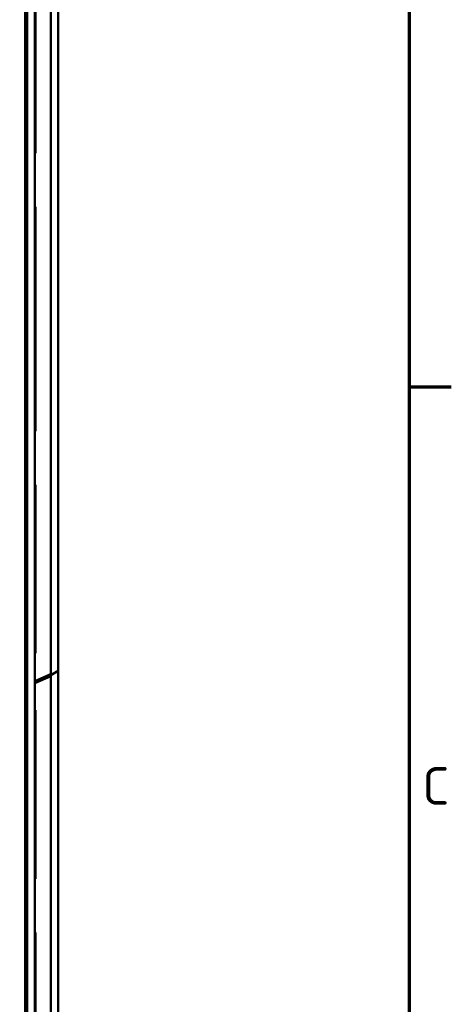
# Model space of a CAD drawing. Header units: millimetres. Extents: x 0 to 4638, y -120 to 1188.
# Tile 260 of 276: x 1570 to 1650, y 331 to 514. Entities that reach past the tile are written whole.
import ezdxf

# ---------------------------------------------------------------- set-up
doc = ezdxf.new("R2010")
doc.units = ezdxf.units.MM
doc.header["$LTSCALE"] = 2
doc.layers.get('0').update_dxf_attribs({"lineweight": 25})
for name, color, linetype, lineweight in [('Rahmen (ISO)', 7, 'Continuous', 70), ('Sichtbar (ISO)', 7, 'Continuous', 50), ('Sichtbar schmal (ISO)', 7, 'Continuous', 35)]:
    doc.layers.add(name, color=color, linetype=linetype, lineweight=lineweight)
doc.styles.add('Notiztext (DIN)', font='isocpeur.ttf')

# ---------------------------------------------------------------- blocks, each defined once
blk = doc.blocks.new('Ränder Vorgaberahmen')
at = {"layer": 'Rahmen (ISO)'}
blk.add_line((821, 222.75), (824.9, 222.75), dxfattribs=at)
at = {"layer": 'Rahmen (ISO)', "flags": 128}
blk.add_lwpolyline([(20, 20), (20, 574), (821, 574), (821, 20), (20, 20)], dxfattribs=at)
at = {"layer": 'Rahmen (ISO)', "insert": (822.228, 183.875), "char_height": 3.5, "attachment_point": 7, "style": 'Notiztext (DIN)'}
blk.add_mtext('C', dxfattribs=at)

msp = doc.modelspace()

# ---------------------------------------------------------------- linework, layer by layer
at = {"layer": 'Sichtbar (ISO)'}
for p, q in [((1576.7944, 392.6961), (1576.7944, 527.6358)), ((1575.4038, 391.8933), (1575.4038, 526.8329)), ((1575.4038, 526.6696), (1575.4038, 392.0566)), ((1570.6426, 254.5858), (1570.6426, 524.0841)), ((1571.0197, 254.368), (1571.0197, 524.3018)), ((1572.4339, 255.1845), (1572.4339, 525.1183)), ((1572.5542, 520.3138), (1572.5542, 488.979)), ((1572.5542, 478.9791), (1572.5542, 437.2675)), ((1572.5542, 427.2677), (1572.5542, 395.9329)), ((1572.4339, 396.1404), (1572.5542, 395.9329)), ((1572.5542, 395.9329), (1572.4339, 395.8699)), ((1572.4339, 390.7645), (1575.4038, 392.0566)), ((1575.4038, 392.0566), (1575.261, 391.9757)), ((1576.7944, 392.6961), (1575.4038, 391.8933)), ((1576.7944, 392.6417), (1575.4038, 391.8388)), ((1576.7944, 392.6417), (1576.7473, 392.6689)), ((1576.7944, 257.702), (1576.7944, 392.6417)), ((1575.261, 391.9757), (1572.4339, 390.7458)), ((1572.4339, 390.6913), (1575.261, 391.9213)), ((1575.4038, 391.6755), (1572.4339, 390.3835)), ((1575.4038, 391.8388), (1575.2072, 391.9523)), ((1575.2072, 391.9523), (1575.261, 391.9213)), ((1575.261, 391.9757), (1575.4038, 391.8933)), ((1575.261, 391.9213), (1575.4038, 391.6755)), ((1575.4038, 256.8992), (1575.4038, 391.8388)), ((1575.4038, 391.6755), (1575.4038, 257.0625)), ((1572.4339, 385.2511), (1572.5542, 385.3197)), ((1572.5542, 385.3197), (1572.4339, 385.278)), ((1572.5542, 385.3197), (1572.5542, 353.9849)), ((1572.5542, 343.985), (1572.5542, 302.2734))]:
    msp.add_line(p, q, dxfattribs=at)
for centre, major_axis, ratio, start_param, end_param in [((1572.0782, 489.2405), (0.3305, -0.5792), 0.59145693, 0.80329105, 1.53002363), ((1572.0782, 479.2673), (-0.3389, 0.5932), 0.56354552, 3.19344608, 3.92017866), ((1572.0782, 437.529), (0.3305, -0.5792), 0.59145693, 0.80329105, 1.53002363), ((1572.0782, 427.5559), (-0.3389, 0.5932), 0.56354552, 3.19344608, 3.92017866), ((1572.0782, 354.2464), (0.3305, -0.5792), 0.59145693, 0.80329105, 1.53002363), ((1572.0782, 344.2732), (-0.3389, 0.5932), 0.56354552, 3.19344608, 3.92017866)]:
    msp.add_ellipse(centre, major_axis=major_axis, ratio=ratio, start_param=start_param, end_param=end_param, dxfattribs=at)
at = {"layer": 'Sichtbar schmal (ISO)'}
for p, q in [((1572.5542, 488.979), (1572.4339, 488.9052)), ((1572.4339, 478.9483), (1572.5542, 478.9791)), ((1572.5542, 437.2675), (1572.4339, 437.1937)), ((1572.4339, 427.2368), (1572.5542, 427.2677)), ((1572.5542, 353.9849), (1572.4339, 353.9111)), ((1572.4339, 343.9542), (1572.5542, 343.985))]:
    msp.add_line(p, q, dxfattribs=at)

# ---------------------------------------------------------------- block references
at = {"xscale": 2, "yscale": 2, "zscale": 2}
msp.add_blockref('Ränder Vorgaberahmen', (0, 0), dxfattribs=at)

doc.saveas('drawing.dxf')
